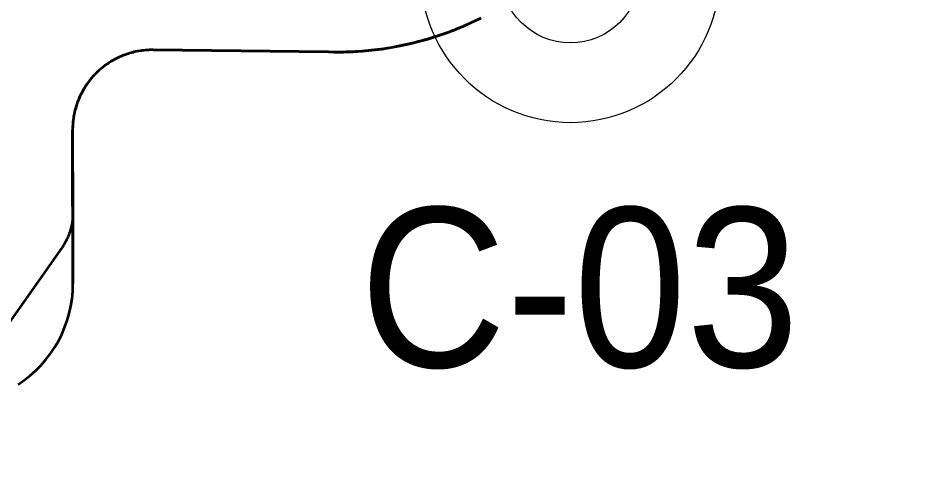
# Model space of a CAD drawing. Extents: x -1643653 to 4543381, y 1624270 to 13878484.
# Drawn here: x 606364 to 608622, y 8964825 to 8965967 of the extents above; entities that cross this region are included whole.
import ezdxf

# ---------------------------------------------------------------- set-up
doc = ezdxf.new("R2010")
doc.units = 0
doc.header["$LTSCALE"] = 200
for name, color, linetype, lineweight in [('1', 7, 'Continuous', 13), ('15', 7, 'Continuous', 25), ('27', 7, 'Continuous', 53), ('28', 7, 'Continuous', 53), ('29', 7, 'Continuous', 13), ('60', 7, 'Continuous', 53)]:
    doc.layers.add(name, color=color, linetype=linetype, lineweight=lineweight)

msp = doc.modelspace()

# ---------------------------------------------------------------- linework, layer by layer
at = {"layer": '1', "lineweight": 25}
msp.add_spline([(814781, 9009175.5), (814787.2, 9009173.4), (814796.9, 9009173.4), (814799.4, 9009172.4), (814805.1, 9009174.5), (814805.6, 9009176.5), (814811.7, 9009179.5), (814811.7, 9009179.5), (814801.5, 9009181), (814790.7, 9009181.5), (814784.1, 9009183.1), (814777.4, 9009185.1), (814778.4, 9009175.5)], degree=3, dxfattribs=at)
at = {"layer": '15'}
for radius in [375, 175]:
    msp.add_circle((607748.5, 8966080.3), radius, dxfattribs=at)
at = {"layer": '27'}
for points in [[(607524, 8965967.5), (607516.8, 8965963.9), (607509.6, 8965960.4), (607502.4, 8965957), (607495.1, 8965953.7), (607487.8, 8965950.4), (607480.5, 8965947.2), (607473.1, 8965944.1), (607465.7, 8965941), (607458.3, 8965938.1), (607450.8, 8965935.2), (607443.4, 8965932.3), (607435.8, 8965929.6), (607428.3, 8965926.9), (607420.7, 8965924.3), (607413.2, 8965921.8), (607405.5, 8965919.4), (607397.9, 8965917), (607390.2, 8965914.7), (607382.5, 8965912.5), (607374.8, 8965910.3), (607367.1, 8965908.3), (607359.4, 8965906.3), (607351.6, 8965904.4), (607343.8, 8965902.6), (607336, 8965900.8), (607328.2, 8965899.1), (607320.3, 8965897.5), (607312.5, 8965896), (607304.6, 8965894.6), (607296.7, 8965893.2), (607288.8, 8965891.9), (607280.9, 8965890.7), (607273, 8965889.6), (607265.1, 8965888.6), (607257.1, 8965887.6), (607249.2, 8965886.7), (607241.2, 8965885.9), (607233.2, 8965885.2), (607225.3, 8965884.5), (607217.3, 8965884), (607209.3, 8965883.5), (607201.3, 8965883.1), (607193.3, 8965882.8), (607185.3, 8965882.5), (607177.3, 8965882.3), (607169.3, 8965882.2), (607161.3, 8965882.2), (607155.3, 8965882.3), (606702.8, 8965887.6), (606698.8, 8965887.6), (606694.8, 8965887.6), (606690.8, 8965887.4), (606686.8, 8965887.2), (606682.8, 8965886.8), (606678.8, 8965886.5), (606674.8, 8965886), (606670.9, 8965885.4), (606666.9, 8965884.8), (606663, 8965884.1), (606659.1, 8965883.3), (606655.2, 8965882.4), (606651.3, 8965881.5), (606647.4, 8965880.5), (606643.6, 8965879.4), (606639.8, 8965878.2), (606636, 8965877), (606632.2, 8965875.6), (606628.4, 8965874.2), (606624.7, 8965872.7), (606621, 8965871.2), (606617.4, 8965869.6), (606613.8, 8965867.9), (606610.2, 8965866.1), (606606.6, 8965864.3), (606603.1, 8965862.3), (606599.6, 8965860.4), (606596.2, 8965858.3), (606592.8, 8965856.2)], [(607524, 8965967.5), (607516.8, 8965963.9), (607509.6, 8965960.4), (607502.4, 8965957), (607495.1, 8965953.7), (607487.8, 8965950.4), (607480.5, 8965947.2), (607473.1, 8965944.1), (607465.7, 8965941), (607458.3, 8965938.1), (607450.8, 8965935.2), (607443.4, 8965932.3), (607435.8, 8965929.6), (607428.3, 8965926.9), (607420.7, 8965924.3), (607413.2, 8965921.8), (607405.5, 8965919.4), (607397.9, 8965917), (607390.2, 8965914.7), (607382.5, 8965912.5), (607374.8, 8965910.3), (607367.1, 8965908.3), (607359.4, 8965906.3), (607351.6, 8965904.4), (607343.8, 8965902.6), (607336, 8965900.8), (607328.2, 8965899.1), (607320.3, 8965897.5), (607312.5, 8965896), (607304.6, 8965894.6), (607296.7, 8965893.2), (607288.8, 8965891.9), (607280.9, 8965890.7), (607273, 8965889.6), (607265.1, 8965888.6), (607257.1, 8965887.6), (607249.2, 8965886.7), (607241.2, 8965885.9), (607233.2, 8965885.2), (607225.3, 8965884.5), (607217.3, 8965884), (607209.3, 8965883.5), (607201.3, 8965883.1), (607193.3, 8965882.8), (607185.3, 8965882.5), (607177.3, 8965882.3), (607169.3, 8965882.2), (607161.3, 8965882.2), (607155.3, 8965882.3), (606702.8, 8965887.6), (606698.8, 8965887.6), (606694.8, 8965887.6), (606690.8, 8965887.4), (606686.8, 8965887.2), (606682.8, 8965886.8), (606678.8, 8965886.5), (606674.8, 8965886), (606670.9, 8965885.4), (606666.9, 8965884.8), (606663, 8965884.1), (606659.1, 8965883.3), (606655.2, 8965882.4), (606651.3, 8965881.5), (606647.4, 8965880.5), (606643.6, 8965879.4), (606639.8, 8965878.2), (606636, 8965877), (606632.2, 8965875.6), (606628.4, 8965874.2), (606624.7, 8965872.7), (606621, 8965871.2), (606617.4, 8965869.6), (606613.8, 8965867.9), (606610.2, 8965866.1), (606606.6, 8965864.3), (606603.1, 8965862.3), (606599.6, 8965860.4), (606596.2, 8965858.3), (606592.8, 8965856.2)], [(606592.8, 8965856.2), (606589.5, 8965854), (606586.2, 8965851.8), (606582.9, 8965849.4), (606579.7, 8965847.1), (606576.5, 8965844.6), (606573.4, 8965842.1), (606570.3, 8965839.5), (606567.3, 8965836.9), (606564.4, 8965834.2), (606561.5, 8965831.5), (606558.6, 8965828.7), (606555.8, 8965825.8), (606553.1, 8965822.9), (606550.4, 8965819.9), (606547.8, 8965816.9), (606545.2, 8965813.8), (606542.8, 8965810.7), (606540.3, 8965807.5), (606538, 8965804.2), (606535.7, 8965801), (606533.4, 8965797.7), (606531.2, 8965794.3), (606529.2, 8965790.9), (606527.1, 8965787.5), (606525.2, 8965784), (606523.3, 8965780.4), (606521.5, 8965776.9), (606519.7, 8965773.3), (606518, 8965769.7), (606516.4, 8965766), (606514.9, 8965762.3), (606513.4, 8965758.6), (606512.1, 8965754.8), (606510.8, 8965751), (606509.5, 8965747.2), (606508.4, 8965743.4), (606507.3, 8965739.5), (606506.3, 8965735.7), (606505.4, 8965731.8), (606504.5, 8965727.9), (606503.8, 8965723.9), (606503.1, 8965720), (606502.5, 8965716), (606501.9, 8965712.1), (606501.5, 8965708.1), (606501.1, 8965704.1), (606500.8, 8965700.1), (606500.6, 8965696.1), (606500.5, 8965692.1), (606500.4, 8965688.1), (606500.4, 8965687.2), (606500.9, 8965478.6), (606500.9, 8965478.6), (606500.8, 8965475.2), (606500.7, 8965471.7), (606500.5, 8965468.2), (606500.3, 8965464.8), (606499.9, 8965461.3), (606499.5, 8965457.9), (606499, 8965454.5), (606498.4, 8965451.1), (606497.7, 8965447.7), (606497, 8965444.3), (606496.1, 8965440.9), (606495.2, 8965437.6), (606494.3, 8965434.2), (606493.2, 8965430.9), (606492.1, 8965427.7), (606490.9, 8965424.4), (606489.6, 8965421.2), (606488.2, 8965418), (606486.8, 8965414.9), (606485.3, 8965411.7), (606483.7, 8965408.7), (606482.1, 8965405.6), (606480.4, 8965402.6), (606478.6, 8965399.6), (606476.7, 8965396.7), (606474.8, 8965393.8), (606473.4, 8965391.8), (606473.4, 8965391.8), (606154.7, 8964940.6)], [(606592.8, 8965856.2), (606589.5, 8965854), (606586.2, 8965851.8), (606582.9, 8965849.4), (606579.7, 8965847.1), (606576.5, 8965844.6), (606573.4, 8965842.1), (606570.3, 8965839.5), (606567.3, 8965836.9), (606564.4, 8965834.2), (606561.5, 8965831.5), (606558.6, 8965828.7), (606555.8, 8965825.8), (606553.1, 8965822.9), (606550.4, 8965819.9), (606547.8, 8965816.9), (606545.2, 8965813.8), (606542.8, 8965810.7), (606540.3, 8965807.5), (606538, 8965804.2), (606535.7, 8965801), (606533.4, 8965797.7), (606531.2, 8965794.3), (606529.2, 8965790.9), (606527.1, 8965787.5), (606525.2, 8965784), (606523.3, 8965780.4), (606521.5, 8965776.9), (606519.7, 8965773.3), (606518, 8965769.7), (606516.4, 8965766), (606514.9, 8965762.3), (606513.4, 8965758.6), (606512.1, 8965754.8), (606510.8, 8965751), (606509.5, 8965747.2), (606508.4, 8965743.4), (606507.3, 8965739.5), (606506.3, 8965735.7), (606505.4, 8965731.8), (606504.5, 8965727.9), (606503.8, 8965723.9), (606503.1, 8965720), (606502.5, 8965716), (606501.9, 8965712.1), (606501.5, 8965708.1), (606501.1, 8965704.1), (606500.8, 8965700.1), (606500.6, 8965696.1), (606500.5, 8965692.1), (606500.4, 8965688.1), (606500.4, 8965687.2), (606500.9, 8965478.6), (606500.9, 8965478.6), (606500.8, 8965475.2), (606500.7, 8965471.7), (606500.5, 8965468.2), (606500.3, 8965464.8), (606499.9, 8965461.3), (606499.5, 8965457.9), (606499, 8965454.5), (606498.4, 8965451.1), (606497.7, 8965447.7), (606497, 8965444.3), (606496.1, 8965440.9), (606495.2, 8965437.6), (606494.3, 8965434.2), (606493.2, 8965430.9), (606492.1, 8965427.7), (606490.9, 8965424.4), (606489.6, 8965421.2), (606488.2, 8965418), (606486.8, 8965414.9), (606485.3, 8965411.7), (606483.7, 8965408.7), (606482.1, 8965405.6), (606480.4, 8965402.6), (606478.6, 8965399.6), (606476.7, 8965396.7), (606474.8, 8965393.8), (606473.4, 8965391.8), (606473.4, 8965391.8), (606154.7, 8964940.6)]]:
    msp.add_lwpolyline(points, dxfattribs=at)
at = {"layer": '28'}
for p, q in [((606500.4, 8965687.2), (606501.2, 8965302.5)), ((606501.2, 8965302.5), (606500.4, 8965687.2)), ((606500.4, 8965687.2), (606501.2, 8965302.5))]:
    msp.add_line(p, q, dxfattribs=at)
for points in [[(607155.3, 8965882.3), (607141.6, 8965882.5), (606702.8, 8965887.6)], [(606702.8, 8965887.6), (607141.6, 8965882.5), (607155.3, 8965882.3)], [(607155.3, 8965882.3), (607141.6, 8965882.5), (606702.8, 8965887.6)]]:
    msp.add_lwpolyline(points, dxfattribs=at)
for centre, radius, start, end in [((607164.7, 8966682.2), 800, 269.326, 296.6895), ((607164.7, 8966682.2), 800, 269.326, 296.6895), ((607164.7, 8966682.2), 800, 269.326, 296.6895), ((606700.4, 8965687.6), 200, 89.326, 180.122), ((606700.4, 8965687.6), 200, 89.326, 180.122), ((606700.4, 8965687.6), 200, 89.326, 180.122), ((606201.3, 8965301.8), 300, 302.7566, 0.122), ((606201.3, 8965301.8), 300, 302.7566, 0.122), ((606201.3, 8965301.8), 300, 302.7566, 0.122)]:
    msp.add_arc(centre, radius, start, end, dxfattribs=at)
at = {"layer": '29', "lineweight": 53}
msp.add_line((606501.2, 8965302.5), (606500.4, 8965687.2), dxfattribs=at)
msp.add_lwpolyline([(606702.8, 8965887.6), (607141.6, 8965882.5), (607155.3, 8965882.3)], dxfattribs=at)
for centre, radius, start, end in [((607164.7, 8966682.2), 800, 269.326, 296.6895), ((606700.4, 8965687.6), 200, 89.326, 180.122), ((606201.3, 8965301.8), 300, 302.7566, 0.122)]:
    msp.add_arc(centre, radius, start, end, dxfattribs=at)
at = {"layer": '60'}
for points in [[(607524, 8965967.5), (607516.8, 8965963.9), (607509.6, 8965960.4), (607502.4, 8965957), (607495.1, 8965953.7), (607487.8, 8965950.4), (607480.5, 8965947.2), (607473.1, 8965944.1), (607465.7, 8965941), (607458.3, 8965938.1), (607450.8, 8965935.2), (607443.4, 8965932.3), (607435.8, 8965929.6), (607428.3, 8965926.9), (607420.7, 8965924.3), (607413.2, 8965921.8), (607405.5, 8965919.4), (607397.9, 8965917), (607390.2, 8965914.7), (607382.5, 8965912.5), (607374.8, 8965910.3), (607367.1, 8965908.3), (607359.4, 8965906.3), (607351.6, 8965904.4), (607343.8, 8965902.6), (607336, 8965900.8), (607328.2, 8965899.1), (607320.3, 8965897.5), (607312.5, 8965896), (607304.6, 8965894.6), (607296.7, 8965893.2), (607288.8, 8965891.9), (607280.9, 8965890.7), (607273, 8965889.6), (607265.1, 8965888.6), (607257.1, 8965887.6), (607249.2, 8965886.7), (607241.2, 8965885.9), (607233.2, 8965885.2), (607225.3, 8965884.5), (607217.3, 8965884), (607209.3, 8965883.5), (607201.3, 8965883.1), (607193.3, 8965882.8), (607185.3, 8965882.5), (607177.3, 8965882.3), (607169.3, 8965882.2), (607161.3, 8965882.2), (607155.3, 8965882.3), (606702.8, 8965887.6), (606698.8, 8965887.6), (606694.8, 8965887.6), (606690.8, 8965887.4), (606686.8, 8965887.2), (606682.8, 8965886.8), (606678.8, 8965886.5), (606674.8, 8965886), (606670.9, 8965885.4), (606666.9, 8965884.8), (606663, 8965884.1), (606659.1, 8965883.3), (606655.2, 8965882.4), (606651.3, 8965881.5), (606647.4, 8965880.5), (606643.6, 8965879.4), (606639.8, 8965878.2), (606636, 8965877), (606632.2, 8965875.6), (606628.4, 8965874.2), (606624.7, 8965872.7), (606621, 8965871.2), (606617.4, 8965869.6), (606613.8, 8965867.9), (606610.2, 8965866.1), (606606.6, 8965864.3), (606603.1, 8965862.3), (606599.6, 8965860.4), (606596.2, 8965858.3), (606592.8, 8965856.2)], [(606592.8, 8965856.2), (606589.5, 8965854), (606586.2, 8965851.8), (606582.9, 8965849.4), (606579.7, 8965847.1), (606576.5, 8965844.6), (606573.4, 8965842.1), (606570.3, 8965839.5), (606567.3, 8965836.9), (606564.4, 8965834.2), (606561.5, 8965831.5), (606558.6, 8965828.7), (606555.8, 8965825.8), (606553.1, 8965822.9), (606550.4, 8965819.9), (606547.8, 8965816.9), (606545.2, 8965813.8), (606542.8, 8965810.7), (606540.3, 8965807.5), (606538, 8965804.2), (606535.7, 8965801), (606533.4, 8965797.7), (606531.2, 8965794.3), (606529.2, 8965790.9), (606527.1, 8965787.5), (606525.2, 8965784), (606523.3, 8965780.4), (606521.5, 8965776.9), (606519.7, 8965773.3), (606518, 8965769.7), (606516.4, 8965766), (606514.9, 8965762.3), (606513.4, 8965758.6), (606512.1, 8965754.8), (606510.8, 8965751), (606509.5, 8965747.2), (606508.4, 8965743.4), (606507.3, 8965739.5), (606506.3, 8965735.7), (606505.4, 8965731.8), (606504.5, 8965727.9), (606503.8, 8965723.9), (606503.1, 8965720), (606502.5, 8965716), (606501.9, 8965712.1), (606501.5, 8965708.1), (606501.1, 8965704.1), (606500.8, 8965700.1), (606500.6, 8965696.1), (606500.5, 8965692.1), (606500.4, 8965688.1), (606500.4, 8965687.2), (606500.9, 8965478.6), (606500.9, 8965478.6), (606500.8, 8965475.2), (606500.7, 8965471.7), (606500.5, 8965468.2), (606500.3, 8965464.8), (606499.9, 8965461.3), (606499.5, 8965457.9), (606499, 8965454.5), (606498.4, 8965451.1), (606497.7, 8965447.7), (606497, 8965444.3), (606496.1, 8965440.9), (606495.2, 8965437.6), (606494.3, 8965434.2), (606493.2, 8965430.9), (606492.1, 8965427.7), (606490.9, 8965424.4), (606489.6, 8965421.2), (606488.2, 8965418), (606486.8, 8965414.9), (606485.3, 8965411.7), (606483.7, 8965408.7), (606482.1, 8965405.6), (606480.4, 8965402.6), (606478.6, 8965399.6), (606476.7, 8965396.7), (606474.8, 8965393.8), (606473.4, 8965391.8), (606473.4, 8965391.8), (606154.7, 8964940.6)]]:
    msp.add_lwpolyline(points, dxfattribs=at)

# ---------------------------------------------------------------- texts
at = {"layer": '15', "width": 0.95}
msp.add_text('C-03', height=400, dxfattribs=at).set_placement((607220.4, 8965092.8))

doc.saveas('drawing.dxf')
